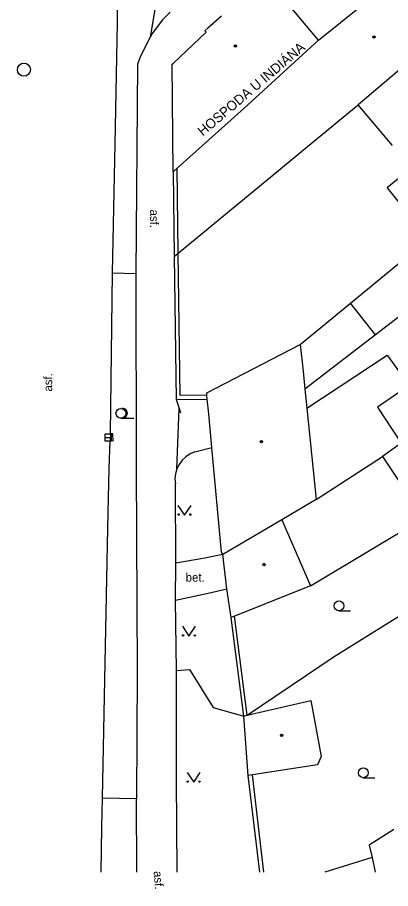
# Model space of a CAD drawing. Extents: x -595546 to -593986, y -1160845 to -1159202.
# Drawn here: x -595377.5 to -595349, y -1160844.5 to -1160777.9 of the extents above; entities that cross this region are included whole.
import ezdxf

# ---------------------------------------------------------------- set-up
doc = ezdxf.new("R2010")
doc.units = 0
for name, color, linetype in [('DOP - rozhrani ploch obecne', 7, 'Continuous'), ('Level 27', 7, 'Continuous'), ('Level 36', 7, 'Continuous'), ('Level 39', 7, 'Continuous'), ('Specificka linie pasportu komunikaci', 7, 'Continuous'), ('TM - budovy zdene_ betonove - VP', 7, 'Continuous'), ('TM - chodniky - VP', 7, 'Continuous'), ('TM - komunikace - VP', 7, 'Continuous'), ('TM - letecke snimky - pomocna linie', 7, 'Continuous'), ('TM - plot drateny_ kovovy - VP', 7, 'Continuous'), ('TM - plot zdeny_ ohradni zed - VP', 7, 'Continuous'), ('TM - podezdivka plotu - VP', 7, 'Continuous'), ('TM - popis objektu', 7, 'Continuous'), ('TM - popis povrchu', 7, 'Continuous'), ('TM - rozhrani ploch obecne - VP', 7, 'Continuous'), ('TM - vstup do budovy - zdene_ betonove', 7, 'Continuous')]:
    doc.layers.add(name, color=color, linetype=linetype)

msp = doc.modelspace()

# ---------------------------------------------------------------- linework, layer by layer
at = {"layer": 'DOP - rozhrani ploch obecne'}
for points in [[(-595354.66, -1160814.75), (-595349.59, -1160811.44)], [(-595355.1, -1160821.34), (-595346.45, -1160816.17)], [(-595359.94, -1160831.24), (-595353.28, -1160826.75), (-595346.71, -1160822.68)]]:
    msp.add_lwpolyline(points, dxfattribs=at)
at = {"layer": 'Level 27'}
msp.add_line((-595370.82, -1160810), (-595370.32, -1160810), dxfattribs=at)
msp.add_lwpolyline([(-595370.82, -1160810.25), (-595370.32, -1160810.25), (-595370.32, -1160809.75), (-595370.82, -1160809.75)], close=True, dxfattribs=at)
msp.add_circle((-595377.02, -1160781.86), 0.5, dxfattribs=at)
at = {"layer": 'Level 36'}
for p, q in [((-595369.6, -1160808.515), (-595368.6, -1160808.515)), ((-595352.91, -1160823.245), (-595352.035, -1160823.245)), ((-595351.05, -1160836.015), (-595350.175, -1160836.015))]:
    msp.add_line(p, q, dxfattribs=at)
for points in [[(-595365.23, -1160815.19), (-595364.73, -1160815.94), (-595364.23, -1160815.19)], [(-595364.89, -1160824.43), (-595364.39, -1160825.18), (-595363.89, -1160824.43)], [(-595364.53, -1160835.62), (-595364.03, -1160836.37), (-595363.53, -1160835.62)]]:
    msp.add_lwpolyline(points, dxfattribs=at)
for centre, radius in [((-595369.6, -1160808.14), 0.375), ((-595365.18, -1160815.89), 0.05), ((-595364.281, -1160815.89), 0.05), ((-595352.91, -1160822.87), 0.375), ((-595364.84, -1160825.13), 0.05), ((-595363.941, -1160825.13), 0.05), ((-595351.05, -1160835.64), 0.375), ((-595364.48, -1160836.32), 0.05), ((-595363.581, -1160836.32), 0.05)]:
    msp.add_circle(centre, radius, dxfattribs=at)
msp.add_arc((-595369.475, -1160808.14), 0.375, 260.40593, 99.59407, dxfattribs=at)
at = {"layer": 'Level 39'}
for centre, radius in [((-595350.23, -1160779.36), 0.09), ((-595350.23, -1160779.36), 0.0398), ((-595360.83, -1160780.05), 0.09), ((-595360.83, -1160780.05), 0.0398), ((-595358.84, -1160810.31), 0.09), ((-595358.84, -1160810.31), 0.0398), ((-595358.65, -1160819.71), 0.09), ((-595358.65, -1160819.71), 0.0398), ((-595357.3, -1160832.78), 0.09), ((-595357.3, -1160832.78), 0.0398)]:
    msp.add_circle(centre, radius, dxfattribs=at)
at = {"layer": 'Specificka linie pasportu komunikaci'}
for points in [[(-595365.37, -1160807.09), (-595365.14, -1160807.78)], [(-595365.31, -1160812.4), (-595365.14, -1160807.78)], [(-595365.14, -1160807.78), (-595365.03, -1160808.12)], [(-595370.4, -1160809.71), (-595370.43, -1160810.26)]]:
    msp.add_lwpolyline(points, dxfattribs=at)
at = {"layer": 'TM - budovy zdene_ betonove - VP'}
for points in [[(-595354.48, -1160779.61), (-595347.62, -1160774.08)], [(-595354.48, -1160779.61), (-595358.26, -1160775.08)], [(-595344.09, -1160778.32), (-595351.44, -1160784.55)], [(-595365.58, -1160781.36), (-595363.07, -1160778.99)], [(-595363.17, -1160778.88), (-595362.94, -1160778.68)], [(-595363.07, -1160778.99), (-595363.17, -1160778.88)], [(-595360.18, -1160784.82), (-595354.48, -1160779.61)], [(-595365.68, -1160781.45), (-595365.58, -1160781.36)], [(-595365.59, -1160789.67), (-595365.68, -1160781.45)], [(-595360.18, -1160784.82), (-595365.29, -1160789.4)], [(-595348.8, -1160787.67), (-595351.44, -1160784.55)], [(-595365.29, -1160789.4), (-595365.59, -1160789.67)], [(-595347.37, -1160789.37), (-595349.23, -1160790.9)], [(-595349.23, -1160790.9), (-595346.09, -1160794.82)], [(-595352.03, -1160799.71), (-595346.09, -1160794.82)], [(-595345.52, -1160798.63), (-595350.11, -1160802.15)], [(-595350.11, -1160802.15), (-595352.03, -1160799.71)], [(-595363.03, -1160806.58), (-595355.87, -1160802.89)], [(-595355.87, -1160802.89), (-595355.66, -1160804.92)], [(-595355.66, -1160804.92), (-595355.52, -1160806.3)], [(-595355.52, -1160806.3), (-595355.37, -1160807.74)], [(-595363.01, -1160806.76), (-595363.03, -1160806.58)], [(-595362.99, -1160807.06), (-595363.01, -1160806.76)], [(-595362.88, -1160808.18), (-595362.99, -1160807.06)], [(-595362.64, -1160810.75), (-595362.88, -1160808.18)], [(-595355.37, -1160807.74), (-595354.66, -1160814.75)], [(-595361.9, -1160818.76), (-595362.64, -1160810.75)], [(-595348.14, -1160810.43), (-595349.59, -1160811.44)], [(-595349.59, -1160811.44), (-595346.45, -1160816.17)], [(-595354.66, -1160814.75), (-595357.28, -1160816.29)], [(-595357.28, -1160816.29), (-595361.8, -1160818.95)], [(-595357.28, -1160816.29), (-595355.1, -1160821.34)], [(-595361.8, -1160818.95), (-595361.9, -1160818.76)], [(-595361.49, -1160821.58), (-595361.8, -1160818.95)], [(-595361.17, -1160823.76), (-595361.49, -1160821.58)], [(-595355.1, -1160821.34), (-595360.9, -1160823.65)], [(-595360.9, -1160823.65), (-595361.17, -1160823.76)], [(-595359.94, -1160831.24), (-595355.07, -1160830.1)], [(-595355.07, -1160830.1), (-595354.26, -1160834.39)], [(-595360.18, -1160831.3), (-595359.94, -1160831.24)], [(-595359.86, -1160835.86), (-595360.18, -1160831.3)], [(-595354.26, -1160834.39), (-595354.54, -1160835.03)], [(-595354.54, -1160835.03), (-595359.04, -1160835.73)], [(-595359.53, -1160835.81), (-595359.86, -1160835.86)], [(-595359.04, -1160835.73), (-595359.53, -1160835.81)], [(-595348.7, -1160839.99), (-595350.59, -1160841.18)], [(-595350.59, -1160841.18), (-595350.38, -1160842.13)], [(-595350.38, -1160842.13), (-595353.982, -1160843.241)], [(-595350.38, -1160842.13), (-595350.151, -1160843.241)]]:
    msp.add_lwpolyline(points, dxfattribs=at)
at = {"layer": 'TM - chodniky - VP'}
msp.add_lwpolyline([(-595364.72, -1160753.52), (-595364.83, -1160764.32), (-595367.35, -1160779.37)], dxfattribs=at)
at = {"layer": 'TM - komunikace - VP'}
for points in [[(-595370.24, -1160797.41), (-595370.05, -1160787.53), (-595369.86, -1160778.29), (-595369.71, -1160765.33)], [(-595365.82, -1160777.45), (-595366.42, -1160778.05), (-595367.21, -1160779.09), (-595367.35, -1160779.37)], [(-595367.35, -1160779.37), (-595368.11, -1160780.83), (-595368.32, -1160781.45)], [(-595368.32, -1160781.45), (-595368.46, -1160797.44)], [(-595370.4, -1160809.71), (-595370.24, -1160797.41)], [(-595368.46, -1160797.44), (-595368.42, -1160812.3), (-595368.36, -1160827.93), (-595368.41, -1160837.62)], [(-595370.51, -1160812.35), (-595370.43, -1160810.26)], [(-595370.18, -1160810.27), (-595370.43, -1160810.26)], [(-595370.21, -1160809.71), (-595370.4, -1160809.71)], [(-595370.18, -1160810.27), (-595370.21, -1160809.71)], [(-595363.93, -1160811.1), (-595362.64, -1160810.75)], [(-595363.93, -1160811.1), (-595364.29, -1160811.25), (-595364.62, -1160811.47), (-595364.9, -1160811.74), (-595365.13, -1160812.05), (-595365.31, -1160812.4)], [(-595371.02, -1160837.57), (-595370.61, -1160816.92), (-595370.51, -1160812.35)], [(-595365.31, -1160812.4), (-595365.41, -1160812.77), (-595365.46, -1160813.16), (-595365.43, -1160813.55)], [(-595365.4, -1160819.61), (-595365.43, -1160813.55)], [(-595365.41, -1160822.43), (-595365.4, -1160819.61)], [(-595365.35, -1160827.83), (-595365.41, -1160822.43)], [(-595365.282, -1160843.241), (-595365.34, -1160836.16), (-595365.35, -1160827.83)], [(-595371.117, -1160843.241), (-595371.06, -1160839.79), (-595371.02, -1160837.57)], [(-595368.375, -1160843.241), (-595368.41, -1160837.62)]]:
    msp.add_lwpolyline(points, dxfattribs=at)
at = {"layer": 'TM - letecke snimky - pomocna linie'}
for points in [[(-595350.11, -1160802.15), (-595355.52, -1160806.3)], [(-595355.37, -1160807.74), (-595349.21, -1160803.71), (-595347.54, -1160806.02), (-595349.96, -1160807.68), (-595348.14, -1160810.43)]]:
    msp.add_lwpolyline(points, dxfattribs=at)
at = {"layer": 'TM - plot drateny_ kovovy - VP'}
for points in [[(-595355.32, -1160787.74), (-595351.44, -1160784.55)], [(-595357.97, -1160789.92), (-595355.32, -1160787.74)], [(-595365.21, -1160795.89), (-595357.97, -1160789.92)], [(-595365.51, -1160796.14), (-595365.21, -1160795.89)]]:
    msp.add_lwpolyline(points, dxfattribs=at)
at = {"layer": 'TM - plot zdeny_ ohradni zed - VP'}
for points in [[(-595365.21, -1160795.89), (-595365.29, -1160789.4)], [(-595365.07, -1160806.79), (-595365.21, -1160795.89)], [(-595355.87, -1160802.89), (-595352.03, -1160799.71)], [(-595363.01, -1160806.76), (-595365.07, -1160806.79)], [(-595359.94, -1160831.24), (-595360.9, -1160823.65)], [(-595358.659, -1160843.241), (-595359.53, -1160835.81)]]:
    msp.add_lwpolyline(points, dxfattribs=at)
at = {"layer": 'TM - podezdivka plotu - VP'}
for points in [[(-595365.59, -1160789.67), (-595365.51, -1160796.14)], [(-595365.51, -1160796.14), (-595365.37, -1160807.09)], [(-595365.37, -1160807.09), (-595362.99, -1160807.06)], [(-595360.18, -1160831.3), (-595361.17, -1160823.76)], [(-595358.966, -1160843.241), (-595359.86, -1160835.86)]]:
    msp.add_lwpolyline(points, dxfattribs=at)
at = {"layer": 'TM - rozhrani ploch obecne - VP'}
for points in [[(-595370.24, -1160797.41), (-595368.46, -1160797.44)], [(-595361.8, -1160818.95), (-595363.17, -1160819.22)], [(-595363.17, -1160819.22), (-595365.4, -1160819.61)], [(-595362.91, -1160821.89), (-595361.49, -1160821.58)], [(-595365.41, -1160822.43), (-595362.91, -1160821.89)], [(-595365.35, -1160827.83), (-595364.34, -1160827.73), (-595362.53, -1160830.66)], [(-595362.53, -1160830.66), (-595361.01, -1160831.07)], [(-595361.01, -1160831.07), (-595360.18, -1160831.3)], [(-595371.02, -1160837.57), (-595368.41, -1160837.62)]]:
    msp.add_lwpolyline(points, dxfattribs=at)
at = {"layer": 'TM - vstup do budovy - zdene_ betonove'}
msp.add_lwpolyline([(-595361.89, -1160777.77), (-595362.94, -1160778.68)], dxfattribs=at)

# ---------------------------------------------------------------- texts
at = {"layer": 'TM - popis objektu'}
msp.add_text('HOSPODA U INDIÁNA', height=0.75, rotation=40.36, dxfattribs=at).set_placement((-595363.33, -1160786.98))
at = {"layer": 'TM - popis povrchu'}
for rotation, p in [(270, (-595367.36, -1160792.56)), (90, (-595374.86, -1160806.48)), (274, (-595367.09, -1160843.18))]:
    msp.add_text('asf.', height=0.65, rotation=rotation, dxfattribs=at).set_placement(p)
msp.add_text('bet.', height=0.65, dxfattribs=at).set_placement((-595364.64, -1160821.02))

doc.saveas('drawing.dxf')
